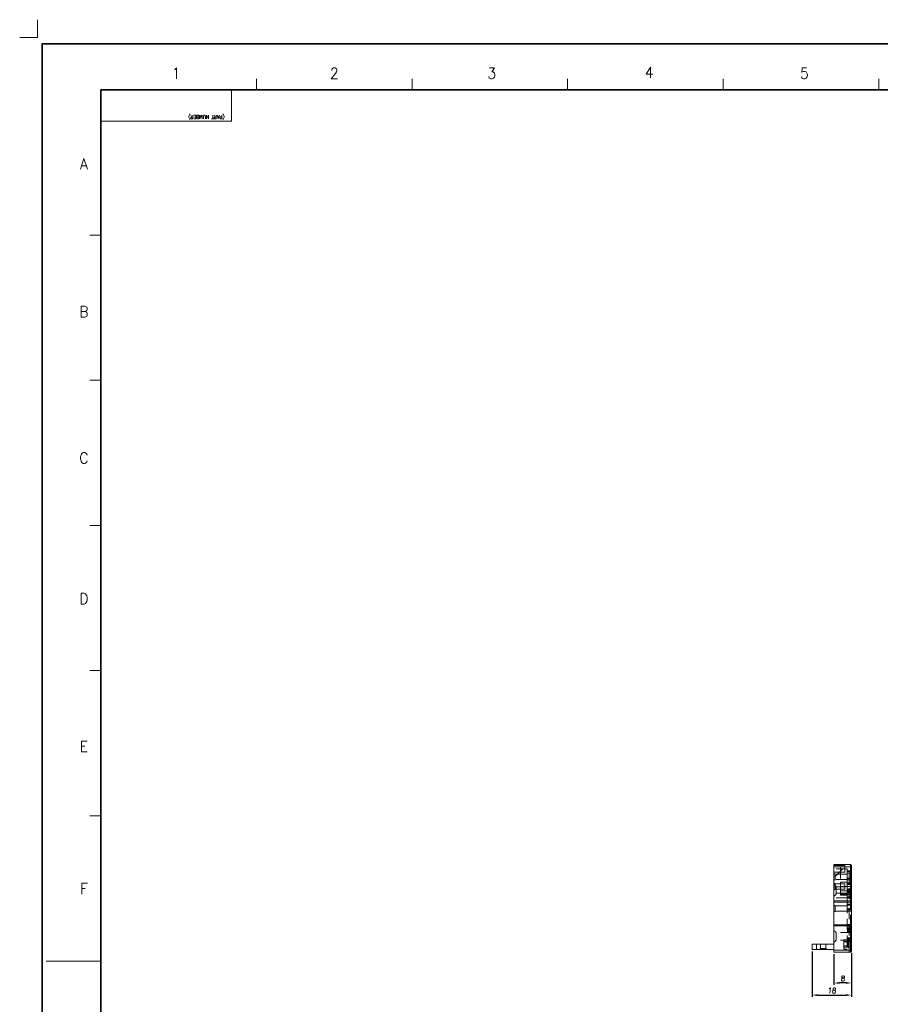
# Model space of a CAD drawing. Header units: millimetres. Extents: x 4497 to 11741, y 5958 to 12619.
# Tile 300 of 424: x 4509 to 4903, y 12168 to 12619. Entities that reach past the tile are written whole.
import ezdxf
from ezdxf.enums import TextEntityAlignment as Align

# ---------------------------------------------------------------- set-up
doc = ezdxf.new("R2010")
doc.units = ezdxf.units.MM
doc.header["$LTSCALE"] = 0.8
doc.header["$PDMODE"] = 3
doc.header["$PDSIZE"] = 0.3125
doc.linetypes.add('CENTER', pattern=[50.8, 31.75, -6.35, 6.35, -6.35])
doc.linetypes.add('HIDDEN', pattern=[9.525, 6.35, -3.175])
doc.layers.get('0').update_dxf_attribs({"linetype": 'CONTINUOUS', "lineweight": 0})
doc.layers.get('Defpoints').update_dxf_attribs({"linetype": 'CONTINUOUS', "lineweight": 0})
for name, color, linetype, lineweight in [('1', 2, 'CENTER', 0), ('2', 3, 'CONTINUOUS', 0), ('3', 5, 'HIDDEN', 0), ('P', 1, 'CONTINUOUS', 0)]:
    doc.layers.add(name, color=color, linetype=linetype, lineweight=lineweight)
doc.styles.get("Standard").update_dxf_attribs({"font": 'romans.shx', "width": 0.8, "oblique": 5, "bigfont": 'whgtxt.shx'})
doc.dimstyles.get("Standard").update_dxf_attribs({"dimtxt": 2.5, "dimasz": 2.5, "dimexe": 0.8, "dimexo": 0.8, "dimgap": 0.8, "dimtad": 1, "dimdsep": 46, "dimtxsty": 'Standard', "dimcen": 0, "dimclrd": 3, "dimclre": 3, "dimclrt": 3, "dimazin": 0, "dimtp": 0.001, "dimtm": 0.001, "dimtfac": 1, "dimtmove": 0, "dimatfit": 3, "dimfxl": 0, "dimtolj": 1, "dimarcsym": 0})

# ---------------------------------------------------------------- blocks, each defined once
blk = doc.blocks.new('*D1108')
at = {"layer": '2', "color": 3, "lineweight": -2}
for p, q in [((4872, 12191.95), (4872, 12171.16)), ((4890, 12191.25), (4890, 12171.16)), ((4874.5, 12171.96), (4887.5, 12171.96))]:
    blk.add_line(p, q, dxfattribs=at)
at = {"layer": '2', "color": 3}
for points in [[(4874.5, 12172.38), (4874.5, 12171.55), (4872, 12171.96)], [(4887.5, 12172.38), (4887.5, 12171.55), (4890, 12171.96)]]:
    blk.add_solid(points, dxfattribs=at)
at = {"layer": 'Defpoints', "color": 0}
for p in [(4872, 12192.75), (4890, 12192.05), (4890, 12171.96)]:
    blk.add_point(p, dxfattribs=at)
at = {"layer": '2', "color": 3, "insert": (4881, 12174.01), "char_height": 2.5, "attachment_point": 5}
blk.add_mtext('\\A1;18', dxfattribs=at)
blk = doc.blocks.new('*D1109')
at = {"layer": '2', "color": 3, "lineweight": -2}
for p, q in [((4890, 12191.25), (4890, 12176.7)), ((4882, 12190.75), (4882, 12176.7)), ((4887.5, 12177.5), (4884.5, 12177.5))]:
    blk.add_line(p, q, dxfattribs=at)
at = {"layer": '2', "color": 3}
for points in [[(4884.5, 12177.91), (4884.5, 12177.08), (4882, 12177.5)], [(4887.5, 12177.91), (4887.5, 12177.08), (4890, 12177.5)]]:
    blk.add_solid(points, dxfattribs=at)
at = {"layer": 'Defpoints', "color": 0}
for p in [(4882, 12191.55), (4890, 12192.05), (4882, 12177.5)]:
    blk.add_point(p, dxfattribs=at)
at = {"layer": '2', "color": 3, "insert": (4886, 12179.55), "char_height": 2.5, "attachment_point": 5}
blk.add_mtext('\\A1;8', dxfattribs=at)

msp = doc.modelspace()

# ---------------------------------------------------------------- linework, layer by layer
at = {"color": 7, "linetype": 'Continuous'}
for p, q in [((4617.67, 12586.486), (4617.67, 12591.467)), ((4688.89, 12586.486), (4688.89, 12591.467)), ((4760.111, 12586.486), (4760.111, 12591.467)), ((4831.331, 12586.486), (4831.331, 12591.467)), ((4902.552, 12586.486), (4902.552, 12591.467)), ((4546.45, 12586.486), (4606.215, 12586.486)), ((4546.45, 12572.143), (4546.45, 12586.486)), ((4606.215, 12572.143), (4606.215, 12586.486)), ((4546.45, 12572.143), (4606.215, 12572.143)), ((4541.469, 12519.997), (4546.45, 12519.997)), ((4541.469, 12453.508), (4546.45, 12453.508)), ((4541.469, 12387.019), (4546.45, 12387.019)), ((4541.469, 12320.53), (4546.45, 12320.53)), ((4541.469, 12254.041), (4546.45, 12254.041)), ((4521.547, 12187.552), (4546.45, 12187.552))]:
    msp.add_line(p, q, dxfattribs=at)
at = {"color": 7, "linetype": 'Continuous', "lineweight": 35}
for p, q in [((4546.45, 12586.486), (5685.977, 12586.486)), ((4546.45, 11788.618), (4546.45, 12586.486))]:
    msp.add_line(p, q, dxfattribs=at)
at = {"linetype": 'Continuous'}
for p, q in [((4882, 12191.554), (4882, 12231.754)), ((4889.5, 12215.054), (4889.5, 12231.754)), ((4882, 12230.754), (4890, 12230.754)), ((4890, 12192.054), (4890, 12231.254)), ((4882, 12215.054), (4890, 12215.054)), ((4890, 12214.554), (4882, 12214.554)), ((4890, 12204.154), (4882, 12204.154)), ((4882, 12203.654), (4890, 12203.654)), ((4889.5, 12191.554), (4889.5, 12203.654)), ((4872, 12195.254), (4882, 12195.254)), ((4872, 12192.754), (4872, 12195.254)), ((4882, 12192.754), (4872, 12192.754)), ((4874, 12192.754), (4874, 12195.254)), ((4890, 12192.554), (4882, 12192.554)), ((4889.5, 12191.554), (4882, 12191.554)), ((4890, 12192.054), (4889.5, 12191.554))]:
    msp.add_line(p, q, dxfattribs=at)
at = {"color": 7, "linetype": 'Continuous', "lineweight": 35}
msp.add_lwpolyline([(5707.723, 12607.552), (4519.723, 12607.552), (4519.723, 11767.552), (5707.723, 11767.552)], close=True, dxfattribs=at)
at = {"layer": '1'}
for q in [(4517.488, 12618.586), (4509.369, 12610.467)]:
    msp.add_line((4517.488, 12610.467), q, dxfattribs=at)
at = {"layer": '3'}
for p, q in [((4887, 12228.254), (4887, 12231.754)), ((4882, 12231.254), (4887, 12231.254)), ((4886, 12229.754), (4882, 12225.754)), ((4888, 12229.754), (4882, 12229.754)), ((4882, 12228.254), (4888, 12228.254)), ((4882.5, 12227.254), (4882, 12227.754)), ((4882.5, 12227.254), (4882.5, 12224.854)), ((4888, 12227.254), (4882.5, 12227.254)), ((4885, 12217.655), (4885, 12231.254)), ((4888, 12229.754), (4888, 12191.554)), ((4890, 12228.814), (4888, 12228.814)), ((4888, 12213.554), (4888, 12228.554)), ((4888, 12228.554), (4889.5, 12228.554)), ((4890, 12227.814), (4888, 12227.814)), ((4889, 12228.554), (4889, 12213.554)), ((4889.5, 12228.554), (4890, 12229.054)), ((4882.5, 12224.854), (4882, 12224.354)), ((4882.5, 12222.854), (4882, 12223.354)), ((4888, 12224.854), (4882.5, 12224.854)), ((4882.5, 12222.854), (4882.5, 12220.454)), ((4887, 12222.854), (4882.5, 12222.854)), ((4888, 12223.654), (4885, 12223.654)), ((4885, 12219.655), (4885, 12223.653)), ((4887, 12220.454), (4887, 12222.854)), ((4888, 12225.554), (4889.5, 12225.554)), ((4888, 12225.404), (4890, 12225.404)), ((4888, 12224.754), (4890, 12224.754)), ((4888, 12223.404), (4889.5, 12223.404)), ((4890, 12223.154), (4888, 12223.154)), ((4888, 12222.904), (4889.5, 12222.904)), ((4889.5, 12225.554), (4890, 12226.054)), ((4889.5, 12225.554), (4890, 12225.054)), ((4889.5, 12223.404), (4890, 12223.904)), ((4889.5, 12222.904), (4890, 12223.404)), ((4889.5, 12222.554), (4890, 12223.054)), ((4890, 12217.904), (4890, 12225.404)), ((4883, 12221.604), (4882, 12222.604)), ((4882, 12221.554), (4888, 12221.554)), ((4882.5, 12220.454), (4882, 12219.954)), ((4888, 12218.554), (4882, 12218.554)), ((4887, 12220.454), (4882.5, 12220.454)), ((4883, 12221.604), (4883, 12218.104)), ((4890, 12221.604), (4883, 12221.604)), ((4888, 12221.654), (4885, 12221.654)), ((4888, 12219.654), (4885, 12219.654)), ((4888, 12222.554), (4889.5, 12222.554)), ((4888, 12220.511), (4890, 12220.511)), ((4888, 12220.404), (4889.5, 12220.404)), ((4890, 12220.293), (4888, 12220.293)), ((4890, 12220.266), (4888, 12220.266)), ((4888, 12220.018), (4890, 12220.018)), ((4888, 12220.011), (4890, 12220.011)), ((4888, 12219.904), (4889.5, 12219.904)), ((4890, 12219.811), (4888, 12219.811)), ((4888, 12219.554), (4889.5, 12219.554)), ((4890, 12219.318), (4888, 12219.318)), ((4890, 12218.933), (4888, 12218.933)), ((4890, 12218.293), (4888, 12218.293)), ((4889.5, 12222.554), (4890, 12222.054)), ((4889.5, 12220.404), (4890, 12219.904)), ((4889.5, 12219.554), (4890, 12220.054)), ((4889.5, 12219.904), (4890, 12219.404)), ((4889.5, 12219.554), (4890, 12219.054)), ((4883, 12218.104), (4882, 12217.104)), ((4888, 12216.554), (4882, 12216.554)), ((4890, 12218.104), (4883, 12218.104)), ((4888, 12217.654), (4885, 12217.654)), ((4888, 12217.904), (4890, 12217.904)), ((4890, 12216.96), (4888, 12216.96)), ((4888, 12216.554), (4889.5, 12216.554)), ((4889.5, 12216.554), (4890, 12217.054)), ((4889.5, 12216.554), (4890, 12216.054)), ((4889.5, 12203.654), (4889.5, 12215.054)), ((4882, 12213.254), (4882.5, 12212.754)), ((4882.5, 12210.354), (4882, 12209.854)), ((4882.5, 12212.754), (4882.5, 12210.354)), ((4888, 12212.754), (4882.5, 12212.754)), ((4882.5, 12212.754), (4888, 12212.754)), ((4888, 12210.354), (4882.5, 12210.354)), ((4882.5, 12210.354), (4888, 12210.354)), ((4888, 12213.554), (4889.5, 12213.554)), ((4890, 12213.054), (4888, 12213.054)), ((4888, 12210.354), (4888, 12212.754)), ((4890, 12211.454), (4888, 12211.454)), ((4890, 12211.054), (4888, 12211.054)), ((4890, 12210.454), (4888, 12210.454)), ((4889, 12191.554), (4889, 12213.054)), ((4889.5, 12213.554), (4890, 12213.054)), ((4883, 12200.604), (4882, 12201.604)), ((4890, 12200.604), (4883, 12200.604)), ((4883, 12200.604), (4883, 12197.104)), ((4890, 12204.348), (4888, 12204.348)), ((4890, 12203.015), (4888, 12203.015)), ((4890, 12202.376), (4888, 12202.376)), ((4888, 12201.99), (4890, 12201.99)), ((4888, 12201.497), (4890, 12201.497)), ((4890, 12201.297), (4888, 12201.297)), ((4890, 12201.29), (4888, 12201.29)), ((4890, 12201.042), (4888, 12201.042)), ((4890, 12201.015), (4888, 12201.015)), ((4890, 12200.797), (4888, 12200.797)), ((4890, 12200.604), (4890, 12197.104)), ((4883, 12197.104), (4882, 12196.104)), ((4890, 12197.104), (4883, 12197.104)), ((4889, 12197.204), (4886.5, 12197.204)), ((4886.5, 12193.004), (4886.5, 12197.204)), ((4888, 12196.554), (4886.5, 12196.554)), ((4886.5, 12194.554), (4886.5, 12196.554)), ((4886.5, 12196.304), (4888.5, 12196.304)), ((4889, 12198.204), (4888, 12198.204)), ((4890, 12198.154), (4888, 12198.154)), ((4890, 12197.654), (4888, 12197.654)), ((4890, 12196.654), (4888, 12196.654)), ((4888, 12196.554), (4890, 12196.554)), ((4888, 12196.554), (4888, 12194.554)), ((4888.5, 12196.304), (4889, 12196.804)), ((4888.5, 12196.304), (4888.5, 12193.904)), ((4875.8, 12193.254), (4875.3, 12192.754)), ((4875.8, 12195.254), (4878.199, 12195.254)), ((4875.8, 12195.254), (4875.8, 12193.254)), ((4878.2, 12193.254), (4875.8, 12193.254)), ((4878.2, 12195.254), (4878.2, 12193.254)), ((4878.2, 12193.254), (4878.7, 12192.754)), ((4888, 12194.554), (4886.5, 12194.554)), ((4886.5, 12193.904), (4888.5, 12193.904)), ((4888, 12193.004), (4886.5, 12193.004)), ((4888.5, 12193.904), (4889, 12193.404))]:
    msp.add_line(p, q, dxfattribs=at)
at = {"layer": 'P', "linetype": 'Continuous'}
for q in [(4882, 12231.754), (4890, 12231.254)]:
    msp.add_line((4889.5, 12231.754), q, dxfattribs=at)

# ---------------------------------------------------------------- texts
at = {"color": 7, "linetype": 'Continuous', "width": 0.933333}
for s, p in [('4', (4797.474, 12594.418)), ('1', (4580.94, 12594.054)), ('2', (4653.36, 12594.054)), ('3', (4725.417, 12594.054)), ('5', (4868.439, 12594.054)), ('A', (4538.724, 12552.567)), ('B', (4538.724, 12484.877)), ('C', (4538.724, 12417.915)), ('D', (4538.724, 12353.501)), ('E', (4538.724, 12285.811)), ('F', (4538.724, 12220.669))]:
    msp.add_text(s, height=4.98, dxfattribs=at).set_placement(p, align=Align.MIDDLE_CENTER)
msp.add_text('(PART NUMBER)', height=1.66256, rotation=180, dxfattribs=at).set_placement((4586.568, 12573.212), align=Align.TOP_RIGHT)

# ---------------------------------------------------------------- dimensions: what is measured, and where the dimension line sits
at = {"layer": '2'}
dim = msp.add_linear_dim(base=(4890, 12171.963), p1=(4872, 12192.754), p2=(4890, 12192.054), dimstyle='Standard', override={"dimazin": 2}, dxfattribs=at)
dim.commit()
dim.dimension.update_dxf_attribs({"geometry": '*D1108', "text_midpoint": (4881, 12171.963), "dimtype": 160})
dim = msp.add_linear_dim(base=(4882, 12177.496), p1=(4890, 12192.054), p2=(4882, 12191.554), dimstyle='Standard', override={"dimazin": 2}, dxfattribs=at)
dim.commit()
dim.dimension.update_dxf_attribs({"geometry": '*D1109', "text_midpoint": (4886, 12179.546)})

doc.saveas('drawing.dxf')
